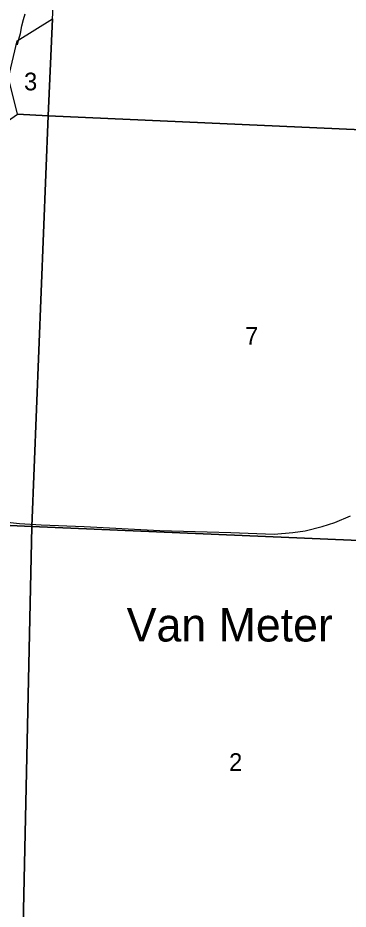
# Model space of a CAD drawing. Extents: x 1578669 to 1989827, y 208020 to 553079.
# Drawn here: x 1814097 to 1818219, y 376771 to 387909 of the extents above; entities that cross this region are included whole.
import ezdxf

# ---------------------------------------------------------------- set-up
doc = ezdxf.new("R2010")
doc.units = 0
for name, color, linetype in [('GM_X_Major_River', 7, 'Continuous'), ('GM_X_Section', 7, 'Continuous'), ('GM_X_Section_Text', 7, 'Continuous'), ('GM_X_State_Route', 7, 'Continuous'), ('GM_X_Unincorporated_Text', 7, 'Continuous')]:
    doc.layers.add(name, color=color, linetype=linetype)

msp = doc.modelspace()

# ---------------------------------------------------------------- linework, layer by layer
at = {"layer": 'GM_X_Major_River'}
msp.add_lwpolyline([(1814092, 387573), (1814109, 387642), (1814128, 387714), (1814148, 387810), (1814167, 387890), (1814188, 387960)], dxfattribs=at)
at = {"layer": 'GM_X_Section'}
for points in [[(1819783, 386445), (1814477, 386686), (1814528, 387896), (1814580, 388772)], [(1812727, 381625), (1814271, 381554), (1814150, 375991)]]:
    msp.add_lwpolyline(points, dxfattribs=at)
for points in [[(1814528, 387896), (1814477, 386686), (1814093, 386707), (1813979, 387160), (1814088, 387622)], [(1814477, 386686), (1814271, 381554), (1812727, 381625), (1812535, 382509), (1812486, 382731), (1812552, 383070), (1812592, 383300), (1812643, 383562), (1812717, 383863), (1812758, 384011), (1812821, 384209), (1812872, 384352), (1812950, 384602), (1813015, 384789), (1813092, 384981), (1813177, 385182), (1813285, 385428), (1813362, 385613), (1813454, 385859), (1813537, 386080), (1813628, 386296), (1813689, 386427), (1814093, 386707)], [(1814477, 386686), (1819783, 386445), (1819520, 381327), (1814271, 381554)], [(1819520, 381327), (1819327, 375804), (1814148, 375977), (1814150, 375991), (1814271, 381554)]]:
    msp.add_lwpolyline(points, close=True, dxfattribs=at)
at = {"layer": 'GM_X_State_Route'}
msp.add_lwpolyline([(1811921, 381999), (1812212, 381945), (1813847, 381618), (1814117, 381592), (1814386, 381575), (1814925, 381554), (1815867, 381501), (1816754, 381478), (1817297, 381458), (1817530, 381478), (1817682, 381500), (1817896, 381554), (1818051, 381605), (1818247, 381686)], dxfattribs=at)

# ---------------------------------------------------------------- texts
at = {"layer": 'GM_X_Section_Text'}
for s, p in [('3', (1814174, 387003)), ('7', (1816933, 383824)), ('2', (1816733, 378499))]:
    msp.add_text(s, height=221, rotation=0, dxfattribs=at).set_placement(p)
at = {"layer": 'GM_X_Unincorporated_Text'}
msp.add_text('Van Meter', height=417, rotation=0, dxfattribs=at).set_placement((1815455, 380116))

doc.saveas('drawing.dxf')
